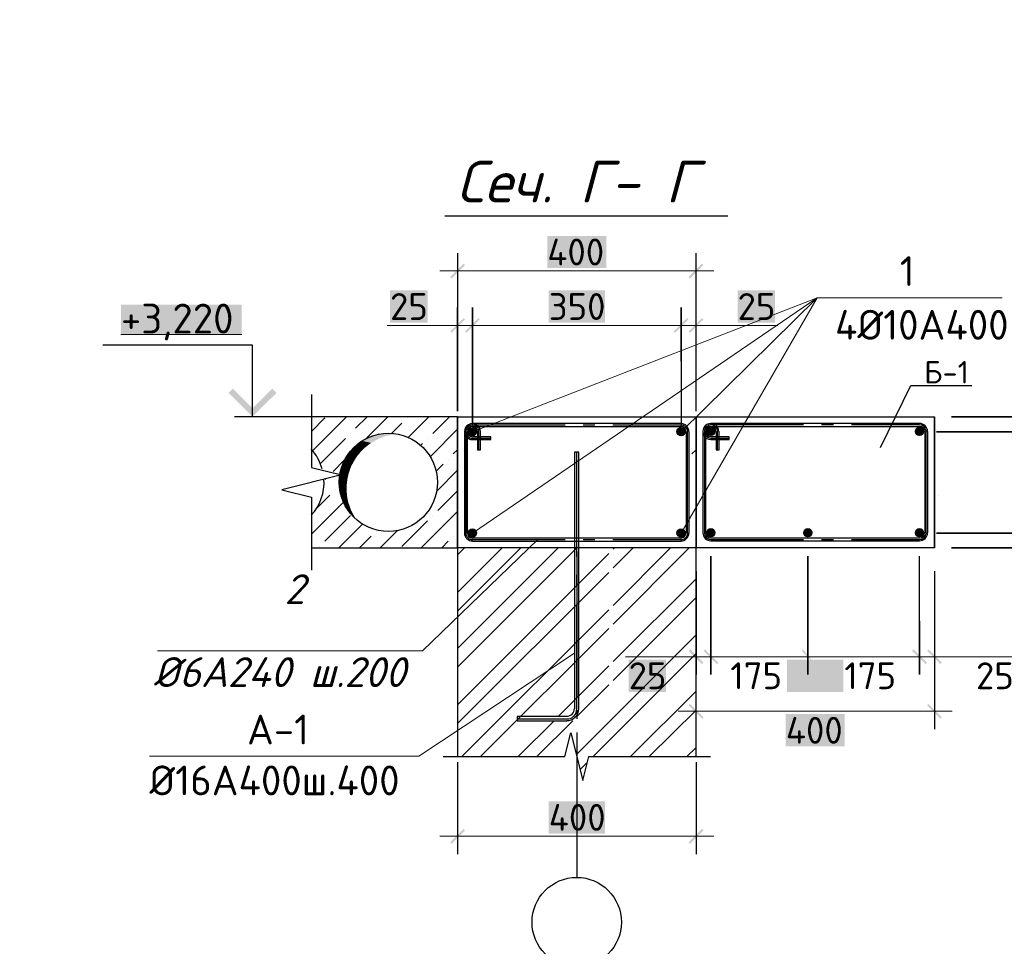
# Model space of a CAD drawing. Header units: millimetres. Extents: x 363306 to 7757304, y 1022887 to 1207196.
# Tile 611 of 656: x 2098708 to 2106967, y 1070910 to 1078681. Entities that reach past the tile are written whole.
import ezdxf

# ---------------------------------------------------------------- set-up
doc = ezdxf.new("R2010")
doc.units = ezdxf.units.MM
for name, color, linetype in [('0 @ 100', 7, 'Continuous'), ('PDF3_0', 7, 'Continuous'), ('PDF3_Text', 7, 'Continuous'), ('PDF4_0', 7, 'Continuous'), ('PDF4_Text', 7, 'Continuous'), ('PDF4_Размерные линии', 7, 'Continuous')]:
    doc.layers.add(name, color=color, linetype=linetype)
for name, color, linetype, true_color in [('PDF4__Армирования', 7, 'Continuous', 0x0000dd), ('PDF4__ось', 7, 'Continuous', 0x989898), ('PDF4_Layer7', 7, 'Continuous', 0x947000)]:
    doc.layers.add(name, color=color, linetype=linetype, true_color=true_color)
doc.styles.add('PDF ISOCPEUR', font='isocpeur.TTF')
doc.styles.add('PDF ISOCPEUR Italic', font='isocpeui.ttf')
doc.styles.add('ГОСТ 2.304', font='isocpeui.ttf')

msp = doc.modelspace()

# ---------------------------------------------------------------- linework, layer by layer
at = {"layer": 'PDF3_0', "lineweight": 25, "elevation": 0}
msp.add_lwpolyline([(2105927.832, 1075093.456), (2106182.643, 1075612.864), (2106695.854, 1075612.864)], dxfattribs=at)
at = {"layer": 'PDF4_0', "lineweight": 25, "elevation": 0}
for points in [[(2102380.752, 1076722.949), (2102380.752, 1075397.509), (2102380.752, 1076265.742)], [(2104381.997, 1075622.265), (2104381.997, 1076722.949)], [(2104255.765, 1075816.231), (2104255.765, 1076265.742), (2104255.765, 1075272.817)], [(2104381.997, 1075397.509), (2104381.997, 1076265.742)], [(2100661.222, 1075351.327), (2100661.222, 1075950.161), (2099406.595, 1075950.161)], [(2101155.375, 1075537.597), (2101155.375, 1075351.327), (2101155.375, 1074924.908), (2101406.3, 1074863.331), (2100905.989, 1074738.638), (2101155.375, 1074675.522), (2101155.375, 1074250.642), (2101155.375, 1074062.833)], [(2101564.86, 1075351.327), (2100510.359, 1075351.327)], [(2102380.752, 1075351.327), (2102380.752, 1074250.642)], [(2104381.997, 1075351.327), (2104381.997, 1074252.182)], [(2106381.702, 1075351.327), (2106381.702, 1074252.182)], [(2108068.053, 1075351.327), (2106524.016, 1075351.327), (2107481.535, 1075351.327)], [(2103381.375, 1074221.393), (2103381.375, 1073003.713)], [(2108068.053, 1074250.642), (2106524.016, 1074250.642), (2107481.535, 1074250.642)], [(2106257.009, 1073637.412), (2106257.009, 1073187.902), (2106257.009, 1074182.366)], [(2104381.997, 1072730.694), (2104381.997, 1074056.134), (2104381.997, 1073187.902)], [(2106381.702, 1074056.134), (2106381.702, 1073187.902)], [(2106381.702, 1073831.379), (2106381.702, 1072730.694)], [(2103381.375, 1072891.336), (2103381.375, 1072815.904)], [(2102260.678, 1072500.323), (2102380.752, 1072500.323), (2103281.312, 1072500.323), (2103332.113, 1072700.448), (2103432.175, 1072300.199), (2103481.437, 1072500.323), (2104381.997, 1072500.323), (2104502.072, 1072500.323)], [(2103381.375, 1072703.527), (2103381.375, 1071487.386)], [(2102380.752, 1072500.323), (2102380.752, 1072500.323)], [(2102380.752, 1072452.601), (2102380.752, 1071681.352)], [(2104381.997, 1072452.601), (2104381.997, 1071681.352)]]:
    msp.add_lwpolyline(points, dxfattribs=at)
at = {"layer": 'PDF4_0', "lineweight": 18, "elevation": 0}
for points in [[(2102231.429, 1076573.625), (2104531.32, 1076573.625)], [(2101789.616, 1076116.418), (2102380.752, 1076116.418)], [(2102231.429, 1076116.418), (2102656.308, 1076116.418)], [(2102356.122, 1076116.418), (2104406.628, 1076116.418)], [(2104106.441, 1076116.418), (2104531.32, 1076116.418)], [(2105068.578, 1076116.418), (2104381.997, 1076116.418)], [(2103790.86, 1073337.225), (2104381.997, 1073337.225)], [(2104231.134, 1073337.225), (2104656.013, 1073337.225)], [(2104357.366, 1073337.225), (2106406.333, 1073337.225)], [(2106106.146, 1073337.225), (2106531.026, 1073337.225)], [(2107069.822, 1073337.225), (2106381.702, 1073337.225)], [(2104231.134, 1072881.557), (2106531.026, 1072881.557)], [(2102231.429, 1071832.216), (2104531.32, 1071832.216)]]:
    msp.add_lwpolyline(points, dxfattribs=at)
at = {"layer": 'PDF4_0', "lineweight": 20, "elevation": 0}
for points in [[(2102506.985, 1074375.335), (2105396.474, 1076347.331), (2104255.765, 1074375.335)], [(2104255.765, 1075225.095), (2105396.474, 1076347.331), (2102506.985, 1075225.095)], [(2105396.474, 1076347.331), (2106949.747, 1076347.331)], [(2103055.018, 1074319.916), (2102086.723, 1073387.028), (2099863.803, 1073387.028)], [(2102055.935, 1072503.402), (2099797.608, 1072503.402)]]:
    msp.add_lwpolyline(points, dxfattribs=at)
at = {"layer": 'PDF4_0', "lineweight": 25, "elevation": 0}
for points in [[(2102506.985, 1076265.742), (2102506.985, 1075272.817)], [(2107481.535, 1075225.095), (2106399.324, 1075225.095)], [(2107481.535, 1074375.335), (2106399.324, 1074375.335)], [(2104506.69, 1073187.902), (2104506.69, 1074182.366)], [(2105319.994, 1073187.902), (2105319.994, 1074182.366)]]:
    msp.add_lwpolyline(points, close=True, dxfattribs=at)
at = {"layer": 'PDF4_0', "color": 7, "lineweight": 0, "true_color": 0xffffff, "elevation": 0}
msp.add_lwpolyline([(2099557.458, 1076040.987), (2100570.396, 1076040.987)], dxfattribs=at)
at = {"layer": 'PDF4_0', "color": 8, "lineweight": 25, "true_color": 0x767676, "elevation": 0}
for points in [[(2101155.375, 1075228.173), (2101267.753, 1075340.551)], [(2101166.151, 1075066.534), (2101450.943, 1075351.327)], [(2101526.375, 1075254.344), (2101623.358, 1075351.327)], [(2101614.122, 1075168.136), (2101795.773, 1075351.327)], [(2101829.64, 1075212.779), (2101914.309, 1075297.447)], [(2101957.412, 1075340.551), (2101957.412, 1075340.551)], [(2101968.188, 1075177.373), (2102140.603, 1075351.327)], [(2102172.931, 1075211.24), (2102313.018, 1075351.327)], [(2101483.271, 1075211.24), (2101483.271, 1075211.24)], [(2102152.918, 1075017.273), (2102380.752, 1075246.646)], [(2101232.346, 1074958.775), (2101440.168, 1075168.136)], [(2102072.869, 1075111.178), (2102086.723, 1075125.032)], [(2102129.827, 1075168.136), (2102129.827, 1075168.136)], [(2102345.346, 1075038.825), (2102380.752, 1075074.232)], [(2104346.59, 1075038.825), (2104381.997, 1075074.232)], [(2101338.566, 1074892.58), (2101434.01, 1074988.024)], [(2102202.18, 1074895.659), (2102259.138, 1074952.617)], [(2102302.242, 1074995.721), (2102302.242, 1074995.721)], [(2102206.798, 1074726.323), (2102380.752, 1074901.817)], [(2101270.831, 1074826.385), (2101276.989, 1074831.003)], [(2101201.558, 1074583.157), (2101310.856, 1074693.995)], [(2101353.96, 1074737.099), (2101353.96, 1074737.099)], [(2102216.035, 1074564.684), (2102380.752, 1074729.402)], [(2106415.569, 1074693.995), (2106415.569, 1074693.995)], [(2101155.375, 1074366.099), (2101424.773, 1074633.958)], [(2102075.948, 1074250.642), (2102380.752, 1074555.447)], [(2101267.753, 1074306.062), (2101483.271, 1074521.58)], [(2101386.288, 1074250.642), (2101584.873, 1074449.227)], [(2101914.309, 1074262.958), (2102129.827, 1074478.476)], [(2102172.931, 1074521.58), (2102172.931, 1074521.58)], [(2101698.79, 1074392.269), (2101698.79, 1074392.269)], [(2101731.118, 1074250.642), (2101875.823, 1074395.348)], [(2101558.703, 1074250.642), (2101655.686, 1074349.165)], [(2102248.362, 1074250.642), (2102302.242, 1074306.062)], [(2102345.346, 1074349.165), (2102345.346, 1074349.165)], [(2104346.59, 1074349.165), (2104346.59, 1074349.165)], [(2101224.649, 1074262.958), (2101224.649, 1074262.958)], [(2102380.752, 1073878.103), (2102754.831, 1074250.642)], [(2102380.752, 1073407.041), (2103225.893, 1074250.642)], [(2102380.752, 1074192.145), (2102439.25, 1074250.642)], [(2102380.752, 1073721.082), (2102911.852, 1074250.642)], [(2102380.752, 1073250.02), (2103382.914, 1074250.642)], [(2102380.752, 1072934.439), (2103649.234, 1074202.92)], [(2103686.18, 1074239.867), (2103696.956, 1074250.642)], [(2103686.18, 1073768.804), (2104168.018, 1074250.642)], [(2103686.18, 1074082.846), (2103853.976, 1074250.642)], [(2103686.18, 1073611.784), (2104325.038, 1074250.642)], [(2102380.752, 1072777.419), (2103649.234, 1074045.9)], [(2103686.18, 1073297.742), (2104381.997, 1073992.02)], [(2103686.18, 1073139.182), (2104381.997, 1073834.999)], [(2102417.698, 1072500.323), (2103649.234, 1073731.858)], [(2102574.719, 1072500.323), (2103649.234, 1073574.838)], [(2103376.756, 1072515.717), (2104381.997, 1073520.958)], [(2103518.383, 1072500.323), (2104381.997, 1073363.937)], [(2103225.893, 1072837.456), (2103649.234, 1073260.796)], [(2103382.914, 1072837.456), (2103649.234, 1073103.775)], [(2103832.424, 1072500.323), (2104381.997, 1073049.896)], [(2103989.445, 1072500.323), (2104381.997, 1072891.336)], [(2102888.761, 1072500.323), (2103190.487, 1072800.51)], [(2103045.781, 1072500.323), (2103347.507, 1072800.51)], [(2104303.487, 1072500.323), (2104381.997, 1072577.294)], [(2103409.084, 1072391.025), (2103469.122, 1072451.062)]]:
    msp.add_lwpolyline(points, dxfattribs=at)
at = {"layer": 'PDF4_0', "lineweight": 30, "elevation": 0}
for points in [[(2102961.113, 1074250.642), (2102380.752, 1074250.642), (2102380.752, 1075351.327), (2102961.113, 1075351.327)], [(2102380.752, 1075351.327), (2102380.752, 1074250.642), (2102380.752, 1075351.327)], [(2102710.188, 1075351.327), (2104381.997, 1075351.327), (2104381.997, 1074250.642), (2102710.188, 1074250.642)], [(2104711.432, 1075351.327), (2106381.702, 1075351.327), (2106381.702, 1074252.182), (2104381.997, 1074252.182), (2104381.997, 1075351.327), (2104960.818, 1075351.327)], [(2104381.997, 1075351.327), (2104381.997, 1074252.182), (2104381.997, 1075351.327)], [(2106381.702, 1075351.327), (2106381.702, 1074252.182), (2106381.702, 1075351.327)], [(2104381.997, 1072500.323), (2104381.997, 1074250.642), (2102380.752, 1074250.642), (2102380.752, 1072500.323)]]:
    msp.add_lwpolyline(points, dxfattribs=at)
at = {"layer": 'PDF4_0', "color": 1, "lineweight": 20, "elevation": 0}
for points in [[(2102471.578, 1075223.555), (2102508.524, 1075260.501)], [(2102473.118, 1075235.87), (2102496.209, 1075258.962)], [(2102474.657, 1075214.319), (2102517.761, 1075257.422)], [(2102477.736, 1075206.622), (2102525.458, 1075254.344)], [(2102482.354, 1075200.464), (2102531.615, 1075249.725)], [(2102488.512, 1075195.846), (2102536.234, 1075243.568)], [(2102496.209, 1075192.767), (2102539.313, 1075235.87)], [(2102506.985, 1075191.227), (2102540.852, 1075225.095)], [(2102520.84, 1075194.306), (2102537.773, 1075211.24)], [(2104221.897, 1075223.555), (2104258.843, 1075260.501)], [(2104223.437, 1075235.87), (2104246.528, 1075258.962)], [(2104223.437, 1075214.319), (2104268.08, 1075257.422)], [(2104228.055, 1075206.622), (2104275.777, 1075254.344)], [(2104232.673, 1075200.464), (2104281.935, 1075249.725)], [(2104238.831, 1075195.846), (2104286.553, 1075243.568)], [(2104246.528, 1075192.767), (2104289.632, 1075235.87)], [(2104257.304, 1075191.227), (2104291.171, 1075225.095)], [(2104271.159, 1075194.306), (2104288.092, 1075211.24)], [(2104472.823, 1075223.555), (2104509.769, 1075260.501)], [(2104474.362, 1075235.87), (2104497.453, 1075258.962)], [(2104474.362, 1075214.319), (2104519.005, 1075258.962)], [(2104477.441, 1075208.161), (2104525.163, 1075255.883)], [(2104483.599, 1075202.003), (2104531.32, 1075249.725)], [(2104489.756, 1075197.385), (2104535.939, 1075243.568)], [(2104497.453, 1075194.306), (2104539.018, 1075235.87)], [(2104506.69, 1075192.767), (2104540.557, 1075226.634)], [(2104520.545, 1075195.846), (2104537.478, 1075212.779)], [(2106223.142, 1075223.555), (2106260.088, 1075260.501)], [(2106223.142, 1075235.87), (2106247.772, 1075258.962)], [(2106224.681, 1075214.319), (2106267.785, 1075258.962)], [(2106227.76, 1075208.161), (2106275.482, 1075255.883)], [(2106233.918, 1075202.003), (2106281.64, 1075249.725)], [(2106240.075, 1075197.385), (2106286.258, 1075243.568)], [(2106247.772, 1075194.306), (2106289.337, 1075235.87)], [(2106257.009, 1075192.767), (2106290.876, 1075226.634)], [(2106270.864, 1075195.846), (2106287.797, 1075212.779)], [(2102471.578, 1074372.257), (2102508.524, 1074409.203)], [(2102473.118, 1074384.572), (2102496.209, 1074409.203)], [(2102474.657, 1074364.559), (2102517.761, 1074407.663)], [(2102477.736, 1074356.862), (2102525.458, 1074404.584)], [(2102482.354, 1074350.705), (2102531.615, 1074398.427)], [(2102488.512, 1074346.086), (2102536.234, 1074392.269)], [(2102496.209, 1074343.008), (2102539.313, 1074384.572)], [(2102506.985, 1074341.468), (2102540.852, 1074375.335)], [(2102520.84, 1074344.547), (2102537.773, 1074361.481)], [(2104221.897, 1074372.257), (2104258.843, 1074409.203)], [(2104223.437, 1074384.572), (2104246.528, 1074409.203)], [(2104223.437, 1074364.559), (2104268.08, 1074407.663)], [(2104228.055, 1074356.862), (2104275.777, 1074404.584)], [(2104232.673, 1074350.705), (2104281.935, 1074398.427)], [(2104238.831, 1074346.086), (2104286.553, 1074392.269)], [(2104246.528, 1074343.008), (2104289.632, 1074384.572)], [(2104257.304, 1074341.468), (2104291.171, 1074375.335)], [(2104271.159, 1074344.547), (2104288.092, 1074361.481)], [(2104472.823, 1074373.796), (2104509.769, 1074410.742)], [(2104474.362, 1074386.111), (2104497.453, 1074409.203)], [(2104474.362, 1074364.559), (2104519.005, 1074409.203)], [(2104477.441, 1074358.402), (2104525.163, 1074404.584)], [(2104483.599, 1074352.244), (2104531.32, 1074399.966)], [(2104489.756, 1074347.626), (2104535.939, 1074393.808)], [(2104497.453, 1074343.008), (2104539.018, 1074386.111)], [(2104506.69, 1074343.008), (2104540.557, 1074376.875)], [(2104520.545, 1074346.086), (2104537.478, 1074363.02)], [(2105286.127, 1074373.796), (2105323.073, 1074410.742)], [(2105287.666, 1074386.111), (2105310.758, 1074409.203)], [(2105287.666, 1074364.559), (2105332.309, 1074409.203)], [(2105290.745, 1074358.402), (2105338.467, 1074404.584)], [(2105296.903, 1074352.244), (2105344.625, 1074399.966)], [(2105303.06, 1074347.626), (2105349.243, 1074393.808)], [(2105310.758, 1074343.008), (2105352.322, 1074386.111)], [(2105319.994, 1074343.008), (2105353.861, 1074376.875)], [(2105333.849, 1074346.086), (2105350.782, 1074363.02)], [(2106223.142, 1074373.796), (2106260.088, 1074410.742)], [(2106223.142, 1074386.111), (2106247.772, 1074409.203)], [(2106224.681, 1074364.559), (2106267.785, 1074409.203)], [(2106227.76, 1074358.402), (2106275.482, 1074404.584)], [(2106233.918, 1074352.244), (2106281.64, 1074399.966)], [(2106240.075, 1074347.626), (2106286.258, 1074393.808)], [(2106247.772, 1074343.008), (2106289.337, 1074386.111)], [(2106257.009, 1074343.008), (2106290.876, 1074376.875)], [(2106270.864, 1074346.086), (2106287.797, 1074363.02)]]:
    msp.add_lwpolyline(points, dxfattribs=at)
at = {"layer": 'PDF4_0', "lineweight": 0, "elevation": 0}
msp.add_lwpolyline([(2102055.935, 1072503.402), (2103362.902, 1073368.555)], dxfattribs=at)
at = {"layer": 'PDF4_0', "lineweight": 25}
msp.add_circle((2103380.605, 1071112.537, 0), 374.848, dxfattribs=at)
at = {"layer": 'PDF4_0', "color": 7, "true_color": 0xffffff, "transparency": 33554559}
for points in [[(2103133.528, 1076867.654, 0), (2103133.528, 1076598.256, 0), (2103629.221, 1076867.654, 0)], [(2103133.528, 1076598.256, 0), (2103629.221, 1076867.654, 0), (2103629.221, 1076598.256, 0)], [(2101814.246, 1076410.447, 0), (2101814.246, 1076141.049, 0), (2102129.827, 1076410.447, 0)], [(2101814.246, 1076141.049, 0), (2102129.827, 1076410.447, 0), (2102129.827, 1076141.049, 0)], [(2103145.844, 1076410.447, 0), (2103145.844, 1076141.049, 0), (2103616.906, 1076410.447, 0)], [(2103145.844, 1076141.049, 0), (2103616.906, 1076410.447, 0), (2103616.906, 1076141.049, 0)], [(2104729.906, 1076410.447, 0), (2104729.906, 1076141.049, 0), (2105043.947, 1076410.447, 0)], [(2104729.906, 1076141.049, 0), (2105043.947, 1076410.447, 0), (2105043.947, 1076141.049, 0)], [(2099557.458, 1076290.372, 0), (2100570.396, 1076290.372, 0), (2099557.458, 1076040.987, 0)], [(2100570.396, 1076290.372, 0), (2099557.458, 1076040.987, 0), (2100570.396, 1076040.987, 0)], [(2103815.491, 1073043.196, 0), (2103815.491, 1073312.595, 0), (2104129.532, 1073043.196, 0)], [(2103815.491, 1073312.595, 0), (2104129.532, 1073043.196, 0), (2104129.532, 1073312.595, 0)], [(2105145.549, 1073043.196, 0), (2105145.549, 1073312.595, 0), (2105618.15, 1073043.196, 0)], [(2105145.549, 1073312.595, 0), (2105618.15, 1073043.196, 0), (2105618.15, 1073312.595, 0)], [(2105134.773, 1072585.989, 0), (2105134.773, 1072856.927, 0), (2105628.926, 1072585.989, 0)], [(2105134.773, 1072856.927, 0), (2105628.926, 1072585.989, 0), (2105628.926, 1072856.927, 0)], [(2103145.844, 1072126.244, 0), (2103145.844, 1071855.307, 0), (2103616.906, 1072126.244, 0)], [(2103145.844, 1071855.307, 0), (2103616.906, 1072126.244, 0), (2103616.906, 1071855.307, 0)]]:
    msp.add_solid(points, dxfattribs=at)
at = {"layer": 'PDF4_0', "transparency": 33554559}
for points in [[(2102431.553, 1076635.202, 0), (2102331.491, 1076510.509, 0), (2102319.176, 1076522.825, 0)], [(2102443.869, 1076622.887, 0), (2102431.553, 1076635.202, 0), (2102331.491, 1076510.509, 0)], [(2104318.881, 1076522.825, 0), (2104331.196, 1076510.509, 0), (2104431.258, 1076635.202, 0)], [(2104331.196, 1076510.509, 0), (2104431.258, 1076635.202, 0), (2104443.574, 1076622.887, 0)], [(2102431.553, 1076177.995, 0), (2102331.491, 1076054.841, 0), (2102319.176, 1076065.617, 0)], [(2102443.869, 1076167.219, 0), (2102431.553, 1076177.995, 0), (2102331.491, 1076054.841, 0)], [(2102443.869, 1076065.617, 0), (2102456.184, 1076054.841, 0), (2102556.246, 1076177.995, 0)], [(2102556.246, 1076177.995, 0), (2102456.184, 1076054.841, 0), (2102443.869, 1076065.617, 0)], [(2102456.184, 1076054.841, 0), (2102556.246, 1076177.995, 0), (2102568.562, 1076167.219, 0)], [(2102568.562, 1076167.219, 0), (2102556.246, 1076177.995, 0), (2102456.184, 1076054.841, 0)], [(2104194.188, 1076065.617, 0), (2104206.503, 1076054.841, 0), (2104306.565, 1076177.995, 0)], [(2104306.565, 1076177.995, 0), (2104206.503, 1076054.841, 0), (2104194.188, 1076065.617, 0)], [(2104206.503, 1076054.841, 0), (2104306.565, 1076177.995, 0), (2104318.881, 1076167.219, 0)], [(2104318.881, 1076167.219, 0), (2104306.565, 1076177.995, 0), (2104206.503, 1076054.841, 0)], [(2104318.881, 1076065.617, 0), (2104331.196, 1076054.841, 0), (2104431.258, 1076177.995, 0)], [(2104331.196, 1076054.841, 0), (2104431.258, 1076177.995, 0), (2104443.574, 1076167.219, 0)], [(2100461.097, 1075549.912, 0), (2100661.222, 1075422.14, 0), (2100496.504, 1075585.319, 0)], [(2100661.222, 1075351.327, 0), (2100461.097, 1075549.912, 0), (2100661.222, 1075422.14, 0)], [(2100861.346, 1075549.912, 0), (2100661.222, 1075422.14, 0), (2100825.939, 1075585.319, 0)], [(2100661.222, 1075351.327, 0), (2100861.346, 1075549.912, 0), (2100661.222, 1075422.14, 0)], [(2104432.798, 1073275.649, 0), (2104331.196, 1073400.341, 0), (2104318.881, 1073388.026, 0)], [(2104443.574, 1073287.964, 0), (2104432.798, 1073275.649, 0), (2104331.196, 1073400.341, 0)], [(2104445.113, 1073388.026, 0), (2104455.889, 1073400.341, 0), (2104557.491, 1073275.649, 0)], [(2104557.491, 1073275.649, 0), (2104455.889, 1073400.341, 0), (2104445.113, 1073388.026, 0)], [(2104455.889, 1073400.341, 0), (2104557.491, 1073275.649, 0), (2104568.267, 1073287.964, 0)], [(2104568.267, 1073287.964, 0), (2104557.491, 1073275.649, 0), (2104455.889, 1073400.341, 0)], [(2105380.339, 1073275.649, 0), (2105278.738, 1073400.341, 0), (2105267.962, 1073388.026, 0)], [(2106193.893, 1073388.026, 0), (2106206.208, 1073400.341, 0), (2106307.81, 1073275.649, 0)], [(2106307.81, 1073275.649, 0), (2106206.208, 1073400.341, 0), (2106193.893, 1073388.026, 0)], [(2106206.208, 1073400.341, 0), (2106307.81, 1073275.649, 0), (2106318.586, 1073287.964, 0)], [(2106318.586, 1073287.964, 0), (2106307.81, 1073275.649, 0), (2106206.208, 1073400.341, 0)], [(2106320.125, 1073388.026, 0), (2106330.901, 1073400.341, 0), (2106432.503, 1073275.649, 0)], [(2106330.901, 1073400.341, 0), (2106432.503, 1073275.649, 0), (2106443.279, 1073287.964, 0)], [(2104432.798, 1072818.441, 0), (2104331.196, 1072943.134, 0), (2104318.881, 1072930.819, 0)], [(2104443.574, 1072830.756, 0), (2104432.798, 1072818.441, 0), (2104331.196, 1072943.134, 0)], [(2106320.125, 1072930.819, 0), (2106330.901, 1072943.134, 0), (2106432.503, 1072818.441, 0)], [(2106330.901, 1072943.134, 0), (2106432.503, 1072818.441, 0), (2106443.279, 1072830.756, 0)], [(2102431.553, 1071893.792, 0), (2102331.491, 1071769.099, 0), (2102319.176, 1071781.415, 0)], [(2102443.869, 1071881.477, 0), (2102431.553, 1071893.792, 0), (2102331.491, 1071769.099, 0)], [(2104318.881, 1071781.415, 0), (2104331.196, 1071769.099, 0), (2104431.258, 1071893.792, 0)], [(2104331.196, 1071769.099, 0), (2104431.258, 1071893.792, 0), (2104443.574, 1071881.477, 0)]]:
    msp.add_solid(points, dxfattribs=at)
at = {"layer": 'PDF4_0', "color": 8, "true_color": 0x767676, "transparency": 33554559}
for points in [[(2101661.844, 1075188.148, 0), (2101754.209, 1075178.912, 0), (2101638.753, 1075178.912, 0)], [(2101684.935, 1075195.846, 0), (2101778.84, 1075188.148, 0), (2101661.844, 1075188.148, 0)], [(2101778.84, 1075188.148, 0), (2101661.844, 1075188.148, 0), (2101754.209, 1075178.912, 0)], [(2101700.329, 1075200.464, 0), (2101812.707, 1075195.846, 0), (2101684.935, 1075195.846, 0)], [(2101812.707, 1075195.846, 0), (2101684.935, 1075195.846, 0), (2101778.84, 1075188.148, 0)], [(2101726.499, 1075205.082, 0), (2101828.101, 1075200.464, 0), (2101700.329, 1075200.464, 0)], [(2101828.101, 1075200.464, 0), (2101700.329, 1075200.464, 0), (2101812.707, 1075195.846, 0)], [(2101732.657, 1075206.622, 0), (2101878.902, 1075205.082, 0), (2101726.499, 1075205.082, 0)], [(2101878.902, 1075205.082, 0), (2101726.499, 1075205.082, 0), (2101828.101, 1075200.464, 0)], [(2101775.761, 1075212.779, 0), (2101866.587, 1075206.622, 0), (2101732.657, 1075206.622, 0)], [(2101866.587, 1075206.622, 0), (2101732.657, 1075206.622, 0), (2101878.902, 1075205.082, 0)], [(2101780.379, 1075212.779, 0), (2101829.64, 1075212.779, 0), (2101775.761, 1075212.779, 0)], [(2101829.64, 1075212.779, 0), (2101775.761, 1075212.779, 0), (2101866.587, 1075206.622, 0)], [(2101543.309, 1075121.953, 0), (2101614.122, 1075098.862, 0), (2101515.599, 1075098.862, 0)], [(2101554.085, 1075131.19, 0), (2101641.831, 1075121.953, 0), (2101543.309, 1075121.953, 0)], [(2101641.831, 1075121.953, 0), (2101543.309, 1075121.953, 0), (2101614.122, 1075098.862, 0)], [(2101581.794, 1075148.124, 0), (2101655.686, 1075131.19, 0), (2101554.085, 1075131.19, 0)], [(2101655.686, 1075131.19, 0), (2101554.085, 1075131.19, 0), (2101641.831, 1075121.953, 0)], [(2101594.109, 1075157.36, 0), (2101684.935, 1075148.124, 0), (2101581.794, 1075148.124, 0)], [(2101684.935, 1075148.124, 0), (2101581.794, 1075148.124, 0), (2101655.686, 1075131.19, 0)], [(2101621.819, 1075171.215, 0), (2101703.408, 1075157.36, 0), (2101594.109, 1075157.36, 0)], [(2101703.408, 1075157.36, 0), (2101594.109, 1075157.36, 0), (2101684.935, 1075148.124, 0)], [(2101638.753, 1075178.912, 0), (2101731.118, 1075171.215, 0), (2101621.819, 1075171.215, 0)], [(2101731.118, 1075171.215, 0), (2101621.819, 1075171.215, 0), (2101703.408, 1075157.36, 0)], [(2101754.209, 1075178.912, 0), (2101638.753, 1075178.912, 0), (2101731.118, 1075171.215, 0)], [(2101454.022, 1075023.431, 0), (2101534.072, 1075014.194, 0), (2101449.404, 1075014.194, 0)], [(2101475.574, 1075054.219, 0), (2101541.769, 1075023.431, 0), (2101454.022, 1075023.431, 0)], [(2101541.769, 1075023.431, 0), (2101454.022, 1075023.431, 0), (2101534.072, 1075014.194, 0)], [(2101483.271, 1075063.456, 0), (2101566.4, 1075054.219, 0), (2101475.574, 1075054.219, 0)], [(2101566.4, 1075054.219, 0), (2101475.574, 1075054.219, 0), (2101541.769, 1075023.431, 0)], [(2101507.902, 1075089.626, 0), (2101575.636, 1075063.456, 0), (2101483.271, 1075063.456, 0)], [(2101575.636, 1075063.456, 0), (2101483.271, 1075063.456, 0), (2101566.4, 1075054.219, 0)], [(2101515.599, 1075098.862, 0), (2101601.807, 1075089.626, 0), (2101507.902, 1075089.626, 0)], [(2101601.807, 1075089.626, 0), (2101507.902, 1075089.626, 0), (2101575.636, 1075063.456, 0)], [(2101614.122, 1075098.862, 0), (2101515.599, 1075098.862, 0), (2101601.807, 1075089.626, 0)], [(2101426.313, 1074971.09, 0), (2101489.429, 1074935.684, 0), (2101410.919, 1074935.684, 0)], [(2101429.392, 1074980.327, 0), (2101507.902, 1074971.09, 0), (2101426.313, 1074971.09, 0)], [(2101507.902, 1074971.09, 0), (2101426.313, 1074971.09, 0), (2101489.429, 1074935.684, 0)], [(2101449.404, 1075014.194, 0), (2101514.06, 1074980.327, 0), (2101429.392, 1074980.327, 0)], [(2101514.06, 1074980.327, 0), (2101429.392, 1074980.327, 0), (2101507.902, 1074971.09, 0)], [(2101534.072, 1075014.194, 0), (2101449.404, 1075014.194, 0), (2101514.06, 1074980.327, 0)], [(2101397.064, 1074877.186, 0), (2101460.18, 1074838.7, 0), (2101390.906, 1074838.7, 0)], [(2101398.603, 1074887.962, 0), (2101467.877, 1074877.186, 0), (2101397.064, 1074877.186, 0)], [(2101467.877, 1074877.186, 0), (2101397.064, 1074877.186, 0), (2101460.18, 1074838.7, 0)], [(2101407.84, 1074924.908, 0), (2101472.495, 1074887.962, 0), (2101398.603, 1074887.962, 0)], [(2101472.495, 1074887.962, 0), (2101398.603, 1074887.962, 0), (2101467.877, 1074877.186, 0)], [(2101410.919, 1074935.684, 0), (2101484.811, 1074924.908, 0), (2101407.84, 1074924.908, 0)], [(2101484.811, 1074924.908, 0), (2101407.84, 1074924.908, 0), (2101472.495, 1074887.962, 0)], [(2101489.429, 1074935.684, 0), (2101410.919, 1074935.684, 0), (2101484.811, 1074924.908, 0)], [(2101390.906, 1074827.924, 0), (2101452.483, 1074790.978, 0), (2101389.367, 1074790.978, 0)], [(2101452.483, 1074790.978, 0), (2101389.367, 1074790.978, 0), (2101450.943, 1074777.124, 0)], [(2101389.367, 1074790.978, 0), (2101450.943, 1074777.124, 0), (2101389.367, 1074777.124, 0)], [(2101450.943, 1074777.124, 0), (2101389.367, 1074777.124, 0), (2101450.943, 1074741.717, 0)], [(2101389.367, 1074777.124, 0), (2101450.943, 1074741.717, 0), (2101392.446, 1074741.717, 0)], [(2101460.18, 1074838.7, 0), (2101390.906, 1074838.7, 0), (2101457.101, 1074827.924, 0)], [(2101390.906, 1074838.7, 0), (2101457.101, 1074827.924, 0), (2101390.906, 1074827.924, 0)], [(2101457.101, 1074827.924, 0), (2101390.906, 1074827.924, 0), (2101452.483, 1074790.978, 0)], [(2101450.943, 1074741.717, 0), (2101392.446, 1074741.717, 0), (2101450.943, 1074726.323, 0)], [(2101392.446, 1074741.717, 0), (2101450.943, 1074726.323, 0), (2101395.524, 1074726.323, 0)], [(2101450.943, 1074726.323, 0), (2101395.524, 1074726.323, 0), (2101454.022, 1074693.995, 0)], [(2101395.524, 1074726.323, 0), (2101454.022, 1074693.995, 0), (2101403.221, 1074693.995, 0)], [(2101454.022, 1074693.995, 0), (2101403.221, 1074693.995, 0), (2101455.562, 1074675.522, 0)], [(2101403.221, 1074693.995, 0), (2101455.562, 1074675.522, 0), (2101409.379, 1074675.522, 0)], [(2101455.562, 1074675.522, 0), (2101409.379, 1074675.522, 0), (2101461.719, 1074646.273, 0)], [(2101409.379, 1074675.522, 0), (2101461.719, 1074646.273, 0), (2101418.616, 1074646.273, 0)], [(2101461.719, 1074646.273, 0), (2101418.616, 1074646.273, 0), (2101466.338, 1074626.261, 0)], [(2101418.616, 1074646.273, 0), (2101466.338, 1074626.261, 0), (2101427.852, 1074626.261, 0)], [(2101466.338, 1074626.261, 0), (2101427.852, 1074626.261, 0), (2101475.574, 1074603.169, 0)], [(2101427.852, 1074626.261, 0), (2101475.574, 1074603.169, 0), (2101440.168, 1074603.169, 0)], [(2101475.574, 1074603.169, 0), (2101440.168, 1074603.169, 0), (2101483.271, 1074578.539, 0)], [(2101440.168, 1074603.169, 0), (2101483.271, 1074578.539, 0), (2101455.562, 1074578.539, 0)], [(2101483.271, 1074578.539, 0), (2101455.562, 1074578.539, 0), (2101490.968, 1074561.605, 0)], [(2101455.562, 1074578.539, 0), (2101490.968, 1074561.605, 0), (2101466.338, 1074561.605, 0)], [(2101490.968, 1074561.605, 0), (2101466.338, 1074561.605, 0), (2101504.823, 1074532.356, 0)], [(2101466.338, 1074561.605, 0), (2101504.823, 1074532.356, 0), (2101489.429, 1074532.356, 0)], [(2101489.429, 1074532.356, 0), (2101497.126, 1074523.12, 0), (2101510.981, 1074523.12, 0)], [(2101489.429, 1074532.356, 0), (2101504.823, 1074532.356, 0), (2101510.981, 1074523.12, 0)], [(2101497.126, 1074523.12, 0), (2101510.981, 1074523.12, 0), (2101530.993, 1074489.252, 0)]]:
    msp.add_solid(points, dxfattribs=at)
at = {"layer": 'PDF4__Армирования', "lineweight": 30, "elevation": 0}
for points in [[(2102961.113, 1075292.829), (2102506.985, 1075292.829)], [(2102506.985, 1075278.974), (2102506.985, 1075278.974)], [(2104255.765, 1075292.829), (2102710.188, 1075292.829)], [(2104960.818, 1075294.368), (2104506.69, 1075294.368)], [(2104506.69, 1075280.514), (2104506.69, 1075280.514)], [(2104506.69, 1075269.738), (2104960.818, 1075269.738)], [(2106257.009, 1075294.368), (2104711.432, 1075294.368)], [(2104711.432, 1075269.738), (2106257.009, 1075269.738)], [(2102439.25, 1075225.095), (2102439.25, 1074375.335)], [(2102463.881, 1074375.335), (2102463.881, 1075225.095)], [(2102506.985, 1075268.198), (2102961.113, 1075268.198)], [(2102548.549, 1075225.095), (2102548.549, 1075072.692), (2102573.18, 1075072.692), (2102573.18, 1075225.095)], [(2102710.188, 1075268.198), (2104255.765, 1075268.198)], [(2104298.868, 1075225.095), (2104298.868, 1074375.335)], [(2104323.499, 1074375.335), (2104323.499, 1075225.095)], [(2104438.955, 1075226.634), (2104438.955, 1074376.875)], [(2104463.586, 1074376.875), (2104463.586, 1075226.634)], [(2104549.794, 1075226.634), (2104549.794, 1075074.232), (2104574.424, 1075074.232), (2104574.424, 1075226.634)], [(2106300.113, 1075226.634), (2106300.113, 1074376.875)], [(2106324.743, 1074376.875), (2106324.743, 1075226.634)], [(2102506.985, 1075158.9), (2102659.387, 1075158.9), (2102659.387, 1075183.53), (2102506.985, 1075183.53)], [(2104506.69, 1075158.9), (2104660.632, 1075158.9), (2104660.632, 1075183.53), (2104506.69, 1075183.53)], [(2103399.848, 1072902.112), (2103399.848, 1075052.68), (2103362.902, 1075052.68), (2103362.902, 1072902.112)], [(2102961.113, 1074332.232), (2102506.985, 1074332.232)], [(2102506.985, 1074307.601), (2102961.113, 1074307.601)], [(2104255.765, 1074332.232), (2102710.188, 1074332.232)], [(2102710.188, 1074307.601), (2104255.765, 1074307.601)], [(2104960.818, 1074333.771), (2104506.69, 1074333.771)], [(2104506.69, 1074309.14), (2104960.818, 1074309.14)], [(2106257.009, 1074333.771), (2104711.432, 1074333.771)], [(2104711.432, 1074309.14), (2106257.009, 1074309.14)], [(2103298.246, 1072837.456), (2102881.064, 1072837.456), (2102881.064, 1072800.51), (2103298.246, 1072800.51)]]:
    msp.add_lwpolyline(points, dxfattribs=at)
at = {"layer": 'PDF4__Армирования', "color": 1, "lineweight": 30}
for centre, radius in [((2102506.214, 1075225.863, 0), 34.638), ((2104254.995, 1075225.864, 0), 34.637), ((2104505.92, 1075227.403, 0), 34.637), ((2106256.239, 1075227.403, 0), 34.637), ((2102506.214, 1074376.104, 0), 34.638), ((2104254.995, 1074376.105, 0), 34.637), ((2104505.92, 1074377.644, 0), 34.637), ((2105319.224, 1074377.644, 0), 34.637), ((2106256.239, 1074377.644, 0), 34.637)]:
    msp.add_circle(centre, radius, dxfattribs=at)
at = {"layer": 'PDF4__Армирования', "lineweight": 30}
for centre, radius, start, end in [((2102506.215, 1075225.864, 0), 66.965, 89.9999943, 270.0000057), ((2102506.215, 1075225.864, 0), 66.965, 359.9999943, 180.0000057), ((2104254.995, 1075225.864, 0), 66.965, 359.9999943, 90.0000057), ((2104505.92, 1075227.404, 0), 66.965, 89.9999943, 270.0000057), ((2104505.92, 1075227.404, 0), 66.965, 359.9999943, 180.0000057), ((2104505.919, 1075227.403, 0), 42.335, 0.0008819, 179.9991181), ((2104505.92, 1075227.404, 0), 42.334, 90.0000017, 269.9999983), ((2106256.239, 1075227.404, 0), 66.965, 359.9999943, 90.0000057), ((2106256.239, 1075227.404, 0), 42.334, 0.0000017, 89.9999983), ((2102506.214, 1075225.864, 0), 42.335, 0.0008819, 179.9991181), ((2102506.215, 1075225.864, 0), 42.334, 90.0000017, 269.9999983), ((2104254.995, 1075225.864, 0), 42.334, 0.0000017, 89.9999983), ((2102506.215, 1074376.105, 0), 66.965, 179.9999943, 270.0000057), ((2102506.215, 1074376.105, 0), 42.334, 180.0000017, 269.9999983), ((2104254.995, 1074376.105, 0), 42.334, 270.0000017, 359.9999983), ((2104254.995, 1074376.105, 0), 66.965, 269.9999943, 0.0000057), ((2104505.92, 1074377.644, 0), 66.965, 179.9999943, 270.0000057), ((2104505.92, 1074377.644, 0), 42.334, 180.0000017, 269.9999983), ((2106256.239, 1074377.644, 0), 42.334, 270.0000017, 359.9999983), ((2106256.239, 1074377.644, 0), 66.965, 269.9999943, 0.0000057), ((2103297.476, 1072902.881, 0), 63.886, 269.9999949, 0.0000051), ((2103297.476, 1072902.881, 0), 100.832, 270.0000012, 359.9999987)]:
    msp.add_arc(centre, radius, start, end, dxfattribs=at)
at = {"layer": 'PDF4__ось', "lineweight": 25, "elevation": 0}
for points in [[(2102560.864, 1075072.692), (2102560.864, 1075225.095), (2102560.864, 1075235.87), (2102557.786, 1075245.107), (2102553.167, 1075254.344), (2102547.01, 1075262.041), (2102539.313, 1075269.738), (2102531.615, 1075274.356), (2102520.84, 1075278.974), (2102511.603, 1075280.514), (2102500.827, 1075280.514), (2102491.591, 1075278.974), (2102482.354, 1075274.356), (2102473.118, 1075269.738), (2102465.42, 1075262.041), (2102459.263, 1075254.344), (2102454.645, 1075245.107), (2102451.566, 1075235.87), (2102451.566, 1075225.095), (2102451.566, 1074375.335), (2102451.566, 1074366.099), (2102454.645, 1074356.862), (2102459.263, 1074347.626), (2102463.881, 1074339.929), (2102471.578, 1074333.771), (2102479.275, 1074327.613), (2102486.972, 1074324.535), (2102496.209, 1074321.456), (2102506.985, 1074319.916), (2102961.113, 1074319.916)], [(2102961.113, 1075280.514), (2102506.985, 1075280.514), (2102496.209, 1075280.514), (2102486.972, 1075277.435), (2102477.736, 1075272.817), (2102470.039, 1075266.659), (2102462.342, 1075258.962), (2102457.723, 1075249.725), (2102453.105, 1075240.489), (2102451.566, 1075231.252), (2102451.566, 1075220.476), (2102453.105, 1075211.24), (2102457.723, 1075200.464), (2102462.342, 1075192.767), (2102470.039, 1075185.07), (2102477.736, 1075178.912), (2102486.972, 1075174.294), (2102496.209, 1075171.215), (2102506.985, 1075171.215), (2102659.387, 1075171.215)], [(2103282.852, 1075280.514), (2102710.188, 1075280.514)], [(2103533.777, 1075280.514), (2103433.715, 1075280.514)], [(2103683.101, 1074319.916), (2104255.765, 1074319.916), (2104266.54, 1074321.456), (2104275.777, 1074324.535), (2104283.474, 1074327.613), (2104291.171, 1074333.771), (2104298.868, 1074339.929), (2104303.487, 1074347.626), (2104308.105, 1074356.862), (2104311.184, 1074366.099), (2104311.184, 1074375.335), (2104311.184, 1075225.095), (2104311.184, 1075235.87), (2104308.105, 1075245.107), (2104303.487, 1075252.804), (2104298.868, 1075260.501), (2104291.171, 1075268.198), (2104283.474, 1075272.817), (2104275.777, 1075277.435), (2104266.54, 1075280.514), (2104255.765, 1075280.514), (2103683.101, 1075280.514)], [(2104562.109, 1075074.232), (2104562.109, 1075226.634), (2104560.569, 1075237.41), (2104557.491, 1075246.646), (2104552.872, 1075255.883), (2104548.254, 1075263.58), (2104540.557, 1075271.277), (2104531.32, 1075275.895), (2104522.084, 1075278.974), (2104511.308, 1075282.053), (2104502.072, 1075282.053), (2104491.296, 1075278.974), (2104482.059, 1075275.895), (2104472.823, 1075271.277), (2104466.665, 1075263.58), (2104460.507, 1075255.883), (2104455.889, 1075246.646), (2104452.81, 1075237.41), (2104451.271, 1075226.634), (2104451.271, 1074376.875), (2104452.81, 1074367.638), (2104454.35, 1074358.402), (2104458.968, 1074349.165), (2104465.125, 1074341.468), (2104471.283, 1074333.771), (2104478.98, 1074329.153), (2104488.217, 1074324.535), (2104497.453, 1074322.995), (2104506.69, 1074321.456), (2104960.818, 1074321.456)], [(2104960.818, 1075282.053), (2104506.69, 1075282.053), (2104495.914, 1075280.514), (2104486.677, 1075277.435), (2104477.441, 1075272.817), (2104469.744, 1075266.659), (2104462.047, 1075260.501), (2104457.428, 1075251.265), (2104454.35, 1075242.028), (2104451.271, 1075231.252), (2104451.271, 1075222.016), (2104454.35, 1075211.24), (2104457.428, 1075202.003), (2104462.047, 1075192.767), (2104469.744, 1075186.609), (2104477.441, 1075180.451), (2104486.677, 1075175.833), (2104495.914, 1075172.754), (2104506.69, 1075171.215), (2104660.632, 1075171.215)], [(2105284.096, 1075282.053), (2104711.432, 1075282.053)], [(2105533.482, 1075282.053), (2105433.42, 1075282.053)], [(2105684.345, 1074321.456), (2106257.009, 1074321.456), (2106266.245, 1074322.995), (2106275.482, 1074324.535), (2106284.719, 1074329.153), (2106292.416, 1074333.771), (2106298.573, 1074341.468), (2106304.731, 1074349.165), (2106307.81, 1074358.402), (2106310.889, 1074367.638), (2106312.428, 1074376.875), (2106312.428, 1075226.634), (2106310.889, 1075235.87), (2106307.81, 1075245.107), (2106304.731, 1075254.344), (2106298.573, 1075262.041), (2106292.416, 1075268.198), (2106284.719, 1075274.356), (2106275.482, 1075278.974), (2106266.245, 1075280.514), (2106257.009, 1075282.053), (2105684.345, 1075282.053)], [(2103381.375, 1074175.211), (2103381.375, 1075051.14)], [(2102710.188, 1074319.916), (2103282.852, 1074319.916)], [(2103433.715, 1074319.916), (2103533.777, 1074319.916)], [(2104711.432, 1074321.456), (2105284.096, 1074321.456)], [(2105433.42, 1074321.456), (2105533.482, 1074321.456)], [(2103381.375, 1073924.286), (2103381.375, 1074024.348)], [(2102881.064, 1072815.904), (2103298.246, 1072815.904), (2103313.64, 1072817.444), (2103327.495, 1072820.522), (2103339.81, 1072826.68), (2103352.126, 1072835.917), (2103361.362, 1072845.153), (2103370.599, 1072857.468), (2103376.756, 1072869.784), (2103379.835, 1072883.639), (2103381.375, 1072899.033), (2103381.375, 1073774.962)]]:
    msp.add_lwpolyline(points, dxfattribs=at)
at = {"layer": 'PDF4_Layer7', "lineweight": 25, "elevation": 0}
msp.add_lwpolyline([(2101155.375, 1074250.642), (2102380.752, 1074250.642), (2102380.752, 1075351.327), (2101155.375, 1075351.327)], dxfattribs=at)
at = {"layer": 'PDF4_Layer7', "color": 7, "lineweight": 25}
msp.add_circle((2101801.161, 1074800.985, 0), 411.795, dxfattribs=at)
at = {"layer": 'PDF4_Layer7', "lineweight": 25}
for start, end in [(16.100206, 42.2751216), (317.7248819, 3.6971622)]:
    msp.add_arc((2100849.8, 1074800.985, 0), 411.795, start, end, dxfattribs=at)
at = {"layer": 'PDF4_Размерные линии', "lineweight": 30, "elevation": 0}
msp.add_lwpolyline([(2102274.464, 1077036.603), (2104648.248, 1077036.603)], dxfattribs=at)

# ---------------------------------------------------------------- texts
at = {"layer": '0 @ 100', "color": 7, "insert": (761996.908, 1075986.433), "char_height": 318.940213, "width": 19697.5359, "attachment_point": 4, "style": 'ГОСТ 2.304'}
msp.add_mtext('\\pi5457.36288;{\\fISOCPEUR|b1|i1|c204|p34;Характеристика участка строительства:\\P\\pi0;\\P}Расчетная зимняя температура воздух 15 °С.\\PСкоростной напор ветра   - 38кг/м2.\\PВес снегового покрова    - 50кг/м2.\\PКлассификация зданий по функциональной пожарной опасности - Ф 4.1 \\PКоэффициент надежности по назначению - 0.95\\P\\P^IПроектом разработано подъёмник для мало мобильных граждан населения грузоподъемностью 250 кг. скоростью 0,25 см/с. Двери шахт подъёмника противопожарные с пределом огнестойкости El 30. Подъёмники оборудованы кабинами габаритами 1500х1500 мм, ширина дверей кабины обеспечивает проезд инвалидной коляски. Для экстренных случаев подъёмник оснащен дополнительным аккумулятором и механическим спуском для безопасного спуска пассажира в нулевую отметку. Так же в дверях подъёмника установлены замки датчики которые открываются с ключевыми картами, чтобы открыть двери подъёмника.\\P^IС внешней и внутренней стороны наружных стен предусмотрено обшивка из аквапанелей толщиной 12,5мм с утеплением из минераловатной ваты на кварцевой основе, А =0,040 Вт/мС, толщиной 100мм. (по теплотехническому расчету). Наружная отделка из органическое стекло.\\P^IПодрядчик обязан предоставить заказчику сертификаты соответствия и пожарной безопасности на фасадную систему и все применяемые в данной системе материалы и изделия.\\PКонструкции, изделия и материалы применены по действующим стандартам, ТУ, сертификатам. На путях эвакуации используются отделочные материалы, соответствующие требованиям п. 5.25 ШНК 2.01.02-04.\\PОтделка стен с внутренней стороны окраска водоэмульсионными красками светлых тонов. Во внутренней и наружной отделке использованы современные отделочные материалы используемые на территории Республики Узбекистан.\\P^IКрыша - скатная из металлических профилированных листов с полимерными покрытиями с обеих сторон толщ.0,55мм по металлическим конструкциям.\\P^IПо периметру наружных стен устраивается бетонная отмостка. Бетон кл.В 7,5 шириной 1000 мм, толщиной 50 мм по гравийному основанию толщиной 100 мм -150 мм.\\P^IВсе строительно-монтажные работы вести согласно указаний соответствующих строительных норм и проекта производства работ (П.П.Р.) на основании ШНК 3.01.01 - 03 и КМК 3.01.02 - 00.', dxfattribs=at)
at = {"layer": 'PDF3_Text', "insert": (2106295.021, 1075630.532, 0), "char_height": 187.4997, "attachment_point": 7, "style": 'PDF ISOCPEUR'}
msp.add_mtext('Б-1', dxfattribs=at)
at = {"layer": 'PDF4_Text'}
for s, insert, char_height, attachment_point, style in [('Сеч. Г- Г', (2102372.502, 1077148.162, 0), 349.9993, 7, 'PDF ISOCPEUR Italic'), ('400', (2103133.528, 1076619.808, 0), 224.999, 7, 'PDF ISOCPEUR'), ('1', (2106090.752, 1076447.393, 0), 250, 7, 'PDF ISOCPEUR'), ('25', (2101814.246, 1076162.601, 0), 224.999, 7, 'PDF ISOCPEUR'), ('350', (2103145.844, 1076162.601, 0), 224.999, 7, 'PDF ISOCPEUR'), ('25', (2104729.906, 1076162.601, 0), 224.999, 7, 'PDF ISOCPEUR'), ('+3,220', (2099557.458, 1075991.01, 0), 249.9996, 7, 'PDF ISOCPEUR'), ('4Ø10А400', (2105547.337, 1075996.343, 0), 249.9996, 7, 'PDF ISOCPEUR'), ('2', (2100929.5, 1073779.897, 0), 249.999, 7, 'PDF ISOCPEUR Italic'), ('Ø6А240 ш.200', (2099829.935, 1073083.763, 0), 249.99907, 7, 'PDF ISOCPEUR Italic'), ('25', (2103815.491, 1073291.043, 0), 224.999, 1, 'PDF ISOCPEUR'), ('175', (2104669.227, 1073291.043, 0), 224.999, 1, 'PDF ISOCPEUR'), ('175', (2105625.504, 1073291.043, 0), 224.999, 1, 'PDF ISOCPEUR'), ('25', (2106729.611, 1073291.043, 0), 224.999, 1, 'PDF ISOCPEUR'), ('A-1', (2100615.039, 1072601.925, 0), 249.9996, 7, 'PDF ISOCPEUR'), ('400', (2105134.773, 1072833.835, 0), 224.999, 1, 'PDF ISOCPEUR'), ('Ø16А400ш.400', (2099796.068, 1072175.506, 0), 249.99957, 7, 'PDF ISOCPEUR'), ('400', (2103145.844, 1071878.398, 0), 224.999, 7, 'PDF ISOCPEUR')]:
    msp.add_mtext(s, dxfattribs=dict(at, insert=insert, char_height=char_height, attachment_point=attachment_point, style=style))

doc.saveas('drawing.dxf')
